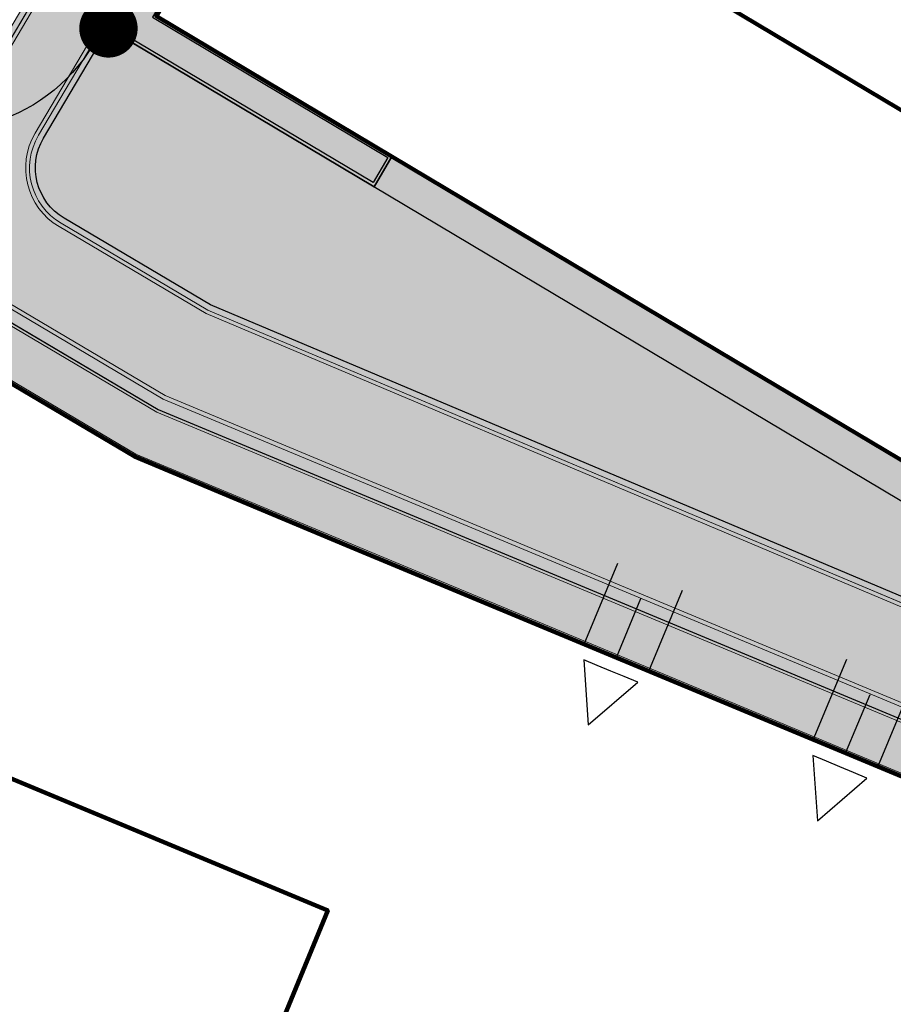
# Model space of a CAD drawing. Header units: metres. Extents: x 154038 to 155227, y 461678 to 462519.
# Tile 52 of 656: x 154320 to 154335, y 462034 to 462051. Entities that reach past the tile are written whole.
import ezdxf
from ezdxf import colors
from ezdxf.entities.mleader import LeaderData, LeaderLine
from ezdxf.math import Vec2, Vec3

# ---------------------------------------------------------------- set-up
doc = ezdxf.new("R2010")
doc.units = ezdxf.units.M
doc.linetypes.add('VH-OPSLUITBAND_100X200', pattern=[16, 8, -2, 4, -2])
for name, color, linetype, lineweight in [('B-GV-GR-BOOM-G', 82, 'Continuous', 25), ('B-GV-GR-BOOM-G2', 92, 'Continuous', 25), ('B-GV-GR-BOOM-S', 3, 'Continuous', 25), ('B-WE-OG-BEBOUWING-GV', 2, 'Continuous', 100), ('N-WE-VH-KANTOPSLUITING_OPSLUITBAND_100X200-G', 150, 'VH-OPSLUITBAND_100X200', 0), ('N-WE-VH-KANTVERHARDING_STOEP-STREKLAAG-G', 230, 'Continuous', 18), ('N-WE-VH-KANTVERHARDING_TROTTOIR-ROLLAAG-G', 62, 'Continuous', 18), ('N-WE-VH-KANTVERHARDING_TROTTOIR-STREKLAAG-G', 220, 'Continuous', 18), ('N-WE-VH-VERHARDING_STRAATBAKSTEEN-STOEP-HV_WF-G', 6, 'Continuous', 25), ('N-WE-VH-VERHARDING_STRAATBAKSTEEN-TROTTOIR-HV_DF-G', 2, 'Continuous', 18)]:
    doc.layers.add(name, color=color, linetype=linetype, lineweight=lineweight)
for name, color, linetype in [('B-WE-OG-TOPOGRAFIE_KAVEL_ENTREE-G', 3, 'Continuous'), ('B-WE-OG-TOPOGRAFIE_KAVEL_ENTREE-S', 252, 'Continuous'), ('N-GV-GR-GROENVOORZIENING_plantvakStraat_HOOG-G', 2, 'Continuous'), ('X-XX-AL-HULP-T', 7, 'Continuous')]:
    doc.layers.add(name, color=color, linetype=linetype)
doc.layers.add('B-WE-OG-TOPOGRAFIE_KAVEL_ENTREE-H', color=31, linetype='Continuous', plot=False)
doc.layers.add('N-GV-GR-GROENVOORZIENING_plantvakStraaT_HOOG-V', color=7, linetype='Continuous', true_color=0x949300)
for name, color, linetype, lineweight, true_color in [('N-WE-VH-KANTOPSLUITING_OPSLUITBAND_100X200-V', 7, 'Continuous', 5, 0xbbbcbc), ('N-WE-VH-VERHARDING_STRAATBAKSTEEN-STOEP-HV_WF-V', 7, 'Continuous', 25, 0xb33d26), ('N-WE-VH-VERHARDING_STRAATBAKSTEEN-TROTTOIR-HV_DF-V', 7, 'Continuous', 18, 0xd14124), ('N-WE-VH-VERHARDING_STRAATBAKSTEEN_Rijbaan-KV_DF-V', 7, 'Continuous', 18, 0xb33d26)]:
    doc.layers.add(name, color=color, linetype=linetype, lineweight=lineweight, true_color=true_color)
doc.styles.add('maatvoering', font='arial.ttf')

# ---------------------------------------------------------------- blocks, each defined once
blk = doc.blocks.new('*U94')
at = {"layer": 'B-WE-OG-TOPOGRAFIE_KAVEL_ENTREE-G', "ltscale": 0.0001}
blk.add_lwpolyline([(-0.2500000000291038, 0.5), (-1.250000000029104, 0), (-0.2500000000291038, -0.5), (-0.2500000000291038, -0.25), (-0.2500000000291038, 0), (-0.2500000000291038, 0.25)], close=True, dxfattribs=at)
at = {"layer": 'B-WE-OG-TOPOGRAFIE_KAVEL_ENTREE-H'}
for points in [[(-2.91038304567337e-11, 0.5999999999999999), (1.499364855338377, 0.5999999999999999)], [(-2.91038304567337e-11, 0), (1.093126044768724, 0)], [(-2.91038304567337e-11, -0.5999999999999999), (1.499364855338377, -0.5999999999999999)]]:
    blk.add_lwpolyline(points, dxfattribs=at)
blk = doc.blocks.new('_Dot')
at = {"color": 0, "linetype": 'ByBlock', "lineweight": -2}
blk.add_line((-0.5, 0), (-1, 0), dxfattribs=at)
at = {"color": 0, "linetype": 'ByBlock', "const_width": 0.5}
blk.add_lwpolyline([(-0.25, 0, 1), (0.25, 0, 1)], format="xyb", close=True, dxfattribs=at)
blk = doc.blocks.new('*U346')
at = {"layer": 'B-GV-GR-BOOM-G', "color": 0}
blk.add_circle((-2.455635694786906e-11, 1.70530256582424e-11), 3, dxfattribs=at)
at = {"layer": 'B-GV-GR-BOOM-G2', "color": 0}
blk.add_circle((0, 0), 0.25, dxfattribs=at)

msp = doc.modelspace()

# ---------------------------------------------------------------- hatches: boundary and pattern name
at = {"layer": 'N-GV-GR-GROENVOORZIENING_plantvakStraaT_HOOG-V'}
h = msp.add_hatch(color=256, dxfattribs=at)
h.dxf.hatch_style = 1
edge = h.paths.add_edge_path()
edge.add_line((154342.4079865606, 462038.763218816), (154342.2263200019, 462038.4575009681))
edge.add_line((154342.2263200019, 462038.4575009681), (154323.3870613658, 462046.406604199))
edge.add_line((154323.3870613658, 462046.406604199), (154320.8785550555, 462047.8908037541))
edge.add_arc((154321.3877675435, 462048.7514445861), 0.9999999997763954, 149.3970510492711, 239.3886118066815, ccw=False)
edge.add_line((154320.5270517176, 462049.2605303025), (154321.6390859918, 462051.140748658))
edge.add_line((154321.6390859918, 462051.140748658), (154326.1868161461, 462048.4305991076))
edge.add_line((154326.1868161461, 462048.4305991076), (154326.494, 462048.946))
edge.add_line((154326.494, 462048.946), (154332.358, 462045.451))
edge.add_line((154332.358, 462045.451), (154338.238, 462041.947))
edge.add_line((154338.238, 462041.947), (154337.9414373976, 462041.4252688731))
edge.add_line((154337.9414373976, 462041.4252688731), (154342.4079865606, 462038.763218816))
at = {"layer": 'N-WE-VH-KANTOPSLUITING_OPSLUITBAND_100X200-V'}
h = msp.add_hatch(color=256, dxfattribs=at)
h.dxf.hatch_style = 1
edge = h.paths.add_edge_path()
edge.add_line((154313.0204988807, 462061.7472703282), (154308.942220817, 462054.8443571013))
edge.add_line((154308.942220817, 462054.8443571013), (154317.9326672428, 462049.4953150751))
edge.add_arc((154318.4439806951, 462050.3547093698), 1.000000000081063, 239.248642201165, 329.3977792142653)
edge.add_line((154319.304702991, 462049.845634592), (154323.4208111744, 462056.8049777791))
edge.add_line((154323.4208111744, 462056.8049777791), (154323.3347389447, 462056.8558852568))
edge.add_line((154323.3347389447, 462056.8558852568), (154319.2186307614, 462049.8965420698))
edge.add_arc((154318.4439806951, 462050.3547093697), 0.8999999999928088, 239.2486422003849, 329.3977792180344, ccw=False)
edge.add_line((154317.9837985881, 462049.5812545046), (154309.0790272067, 462054.8793224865))
edge.add_line((154309.0790272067, 462054.8793224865), (154313.1455794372, 462061.7623885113))
edge.add_arc((154313.6649622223, 462056.9402786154), 4.850000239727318, 96.14754936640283, 97.63599246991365)
h = msp.add_hatch(color=256, dxfattribs=at)
h.dxf.hatch_style = 1
edge = h.paths.add_edge_path()
edge.add_line((154320.5270408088, 462049.2605118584), (154321.6390859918, 462051.140748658))
edge.add_line((154321.6390859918, 462051.140748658), (154321.5528969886, 462051.1921116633))
edge.add_line((154321.5528969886, 462051.1921116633), (154320.440882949, 462049.3112745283))
edge.add_arc((154321.3877675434, 462048.7514445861), 1.099999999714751, 149.4069960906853, 239.3886117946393)
edge.add_line((154320.8276338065, 462047.804739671), (154323.341957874, 462046.3170979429))
edge.add_line((154323.341957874, 462046.3170979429), (154342.2677574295, 462038.3314793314))
edge.add_line((154342.2677574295, 462038.3314793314), (154342.4938872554, 462038.7120222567))
edge.add_line((154342.4938872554, 462038.7120222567), (154342.4079865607, 462038.763218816))
edge.add_line((154342.4079865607, 462038.763218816), (154342.2263200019, 462038.4575009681))
edge.add_line((154342.2263200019, 462038.4575009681), (154323.3870613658, 462046.406604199))
edge.add_line((154323.3870613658, 462046.406604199), (154320.8785550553, 462047.8908037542))
edge.add_arc((154321.3877675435, 462048.751444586), 0.999999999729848, 149.3982788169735, 239.3886117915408, ccw=False)
at = {"layer": 'N-WE-VH-VERHARDING_STRAATBAKSTEEN-STOEP-HV_WF-V'}
h = msp.add_hatch(color=256, dxfattribs=at)
h.dxf.hatch_style = 1
h.paths.add_polyline_path([(154337.4339966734, 462080.7287901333), (154345.7671206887, 462100.9178970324), (154352.6123631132, 462121.6352631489), (154355.468781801, 462133.0325203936), (154360.512251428, 462131.7716529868), (154360.367599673, 462131.1892911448), (154355.905, 462132.305), (154353.1889114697, 462121.4680292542), (154353.1892343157, 462121.4679225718), (154346.3296998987, 462100.7093767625), (154338.0091106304, 462080.548656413), (154328.1188617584, 462060.9180752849), (154322.4603522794, 462051.3497916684), (154326.494, 462048.946), (154326.1868161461, 462048.4305991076), (154321.6390859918, 462051.1407486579), (154327.5932653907, 462061.2080259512)])
h = msp.add_hatch(color=256, dxfattribs=at)
h.dxf.hatch_style = 1
h.paths.add_polyline_path([(154351.1624988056, 462020.8502055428), (154348.2616945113, 462009.1648493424), (154334.8849845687, 462012.4826779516), (154323.0381231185, 462017.3926998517), (154311.4048188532, 462022.2183007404), (154299.7439738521, 462029.1428688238), (154302.6059881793, 462033.9539421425), (154303.1222679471, 462033.647462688), (154300.7199997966, 462029.6100001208), (154311.7967731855, 462023.0300719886), (154323.3830014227, 462018.2239994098), (154335.167, 462013.34), (154347.6050011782, 462010.2550007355), (154350.288, 462021.067), (154353.170018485, 462032.6749954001), (154342.3, 462035.381), (154332.0460469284, 462039.6559804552), (154322.084, 462043.808), (154312.53, 462049.4600000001), (154310.1270108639, 462045.421505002), (154309.6106247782, 462045.7270334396), (154312.4738081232, 462050.5389368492), (154322.4883983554, 462044.6144633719), (154332.3918098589, 462040.4863106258), (154342.5837272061, 462036.2378333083), (154354.2601254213, 462033.3310295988)])
at = {"layer": 'N-WE-VH-VERHARDING_STRAATBAKSTEEN-TROTTOIR-HV_DF-V'}
h = msp.add_hatch(color=256, dxfattribs=at)
h.dxf.hatch_style = 1
edge = h.paths.add_edge_path()
edge.add_line((154345.7671206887, 462100.9178970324), (154346.9703094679, 462104.5582888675))
edge.add_line((154346.9703094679, 462104.5582888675), (154349.1802811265, 462111.2482030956))
edge.add_line((154349.1802811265, 462111.2482030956), (154351.391298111, 462117.9392545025))
edge.add_line((154351.391298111, 462117.9392545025), (154352.6123631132, 462121.6352631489))
edge.add_line((154352.6123631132, 462121.6352631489), (154355.3229712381, 462132.4507481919))
edge.add_line((154355.3229712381, 462132.4507481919), (154354.0132993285, 462132.7782538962))
edge.add_line((154354.0132993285, 462132.7782538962), (154351.3149553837, 462122.0117025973))
edge.add_line((154351.3149553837, 462122.0117025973), (154344.5005862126, 462101.3877661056))
edge.add_line((154344.5005862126, 462101.3877661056), (154337.9711998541, 462085.824201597))
edge.add_line((154337.9711998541, 462085.824201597), (154336.2055979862, 462081.2910461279))
edge.add_line((154336.2055979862, 462081.2910461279), (154333.8673067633, 462076.6526408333))
edge.add_line((154333.8673067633, 462076.6526408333), (154329.8612639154, 462068.7059615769))
edge.add_line((154329.8612639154, 462068.7059615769), (154326.4072367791, 462061.8543010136))
edge.add_line((154326.4072367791, 462061.8543010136), (154323.497172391, 462056.9340861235))
edge.add_line((154323.497172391, 462056.9340861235), (154319.3556106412, 462049.9317071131))
edge.add_line((154319.3556106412, 462049.9317071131), (154317.8378996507, 462047.3656249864))
edge.add_line((154317.8378996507, 462047.3656249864), (154322.4883983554, 462044.6144633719))
edge.add_line((154322.4883983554, 462044.6144633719), (154341.3334041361, 462036.7591014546))
edge.add_line((154341.3334041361, 462036.7591014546), (154342.2677574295, 462038.3314793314))
edge.add_line((154342.2677574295, 462038.3314793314), (154323.341957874, 462046.3170979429))
edge.add_line((154323.341957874, 462046.3170979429), (154320.8276338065, 462047.804739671))
edge.add_arc((154321.3877675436, 462048.7514445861), 1.099999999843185, 149.4069960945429, 239.388611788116, ccw=False)
edge.add_line((154320.440882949, 462049.3112745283), (154321.5528969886, 462051.1921116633))
edge.add_line((154321.5528969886, 462051.1921116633), (154321.6390859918, 462051.1407486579))
edge.add_line((154321.6390859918, 462051.1407486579), (154327.5932653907, 462061.2080259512))
edge.add_line((154327.5932653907, 462061.2080259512), (154337.4339966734, 462080.7287901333))
edge.add_line((154337.4339966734, 462080.7287901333), (154338.8993443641, 462084.2808167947))
edge.add_line((154338.8993443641, 462084.2808167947), (154341.5694082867, 462090.7479716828))
edge.add_line((154341.5694082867, 462090.7479716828), (154345.7671206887, 462100.9178970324))
at = {"layer": 'N-WE-VH-VERHARDING_STRAATBAKSTEEN_Rijbaan-KV_DF-V'}
h = msp.add_hatch(color=256, dxfattribs=at)
h.dxf.hatch_style = 1
edge = h.paths.add_edge_path()
edge.add_line((154346.3655189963, 462123.4474894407), (154339.6690574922, 462103.1804047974))
edge.add_line((154339.6690574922, 462103.1804047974), (154331.5193567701, 462083.4356807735))
edge.add_line((154331.5193567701, 462083.4356807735), (154321.8864262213, 462064.3270959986))
edge.add_line((154321.8864262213, 462064.3270959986), (154319.064452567, 462059.5558212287))
edge.add_line((154319.064452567, 462059.5558212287), (154316.2103360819, 462061.243890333))
edge.add_arc((154313.6649621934, 462056.9402788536), 4.999999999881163, 59.39777921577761, 149.4251789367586)
edge.add_line((154309.3601339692, 462059.4835943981), (154295.4018813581, 462035.8577883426))
edge.add_arc((154299.7067095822, 462033.3144727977), 4.999999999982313, 149.425178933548, 239.2784399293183)
edge.add_line((154297.1523773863, 462029.0161723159), (154310.3450331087, 462021.1762305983))
edge.add_arc((154317.2452423, 462033.549449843), 14.16719595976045, 240.8527758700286, 248.9522969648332)
edge.add_line((154312.1571632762, 462020.327464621), (154334.4042784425, 462011.1510402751))
edge.add_arc((154336.3108423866, 462015.7732706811), 4.999999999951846, 247.5849764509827, 256.0899883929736)
edge.add_line((154335.1088540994, 462010.9198982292), (154350.5998025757, 462007.0834033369))
edge.add_arc((154349.3978142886, 462002.2300308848), 5.000000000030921, 59.37977109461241, 76.0899883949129, ccw=False)
edge.add_line((154351.944540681, 462006.5328421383), (154352.6260687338, 462006.1294627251))
edge.add_arc((154355.1727951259, 462010.4322739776), 4.999999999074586, 239.3797710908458, 256.0899883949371)
edge.add_line((154353.9708068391, 462005.5789015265), (154356.9781779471, 462004.8340984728))
edge.add_line((154356.9781779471, 462004.8340984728), (154367.5271780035, 462002.1693614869))
edge.add_line((154367.5271780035, 462002.1693614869), (154370.594703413, 462001.3944872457))
edge.add_arc((154371.8192663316, 462006.2422130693), 5.000000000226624, 255.8233322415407, 334.7988763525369)
edge.add_line((154376.3433598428, 462004.1132278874), (154378.3551998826, 462008.3883879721))
edge.add_arc((154373.8311063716, 462010.5173731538), 5.000000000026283, 334.7988763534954, 345.8749618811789)
edge.add_line((154378.6799336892, 462009.2971790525), (154401.6515090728, 462100.5820018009))
edge.add_line((154401.6515090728, 462100.5820018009), (154406.9852191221, 462099.2397882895))
edge.add_line((154406.9852191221, 462099.2397882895), (154397.3315953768, 462060.8780600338))
edge.add_line((154397.3315953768, 462060.8780600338), (154396.6527595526, 462061.0488872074))
edge.add_line((154396.6527595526, 462061.0488872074), (154394.6715745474, 462053.1760217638))
edge.add_line((154394.6715745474, 462053.1760217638), (154395.3511736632, 462053.0050023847))
edge.add_line((154395.3511736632, 462053.0050023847), (154390.2256132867, 462032.6401919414))
edge.add_line((154390.2256132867, 462032.6401919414), (154389.5467596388, 462032.8109482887))
edge.add_line((154389.5467596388, 462032.8109482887), (154388.7372010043, 462029.5939109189))
edge.add_line((154388.7372010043, 462029.5939109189), (154389.4156288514, 462029.4214625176))
edge.add_line((154389.4156288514, 462029.4214625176), (154383.7651946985, 462006.9676746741))
edge.add_line((154383.7651946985, 462006.9676746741), (154376.807218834, 461992.1819759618))
edge.add_arc((154381.331312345, 461990.0529907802), 4.999999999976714, 154.7988763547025, 166.0156035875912)
edge.add_line((154376.4795044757, 461991.2612789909), (154371.1051861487, 461969.68365288))
edge.add_line((154371.1051861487, 461969.68365288), (154363.8723419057, 461953.1420104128))
edge.add_arc((154368.4536651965, 461951.1389210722), 5.000088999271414, 156.3836358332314, 248.3411709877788)
edge.add_line((154366.60823727, 461946.491848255), (154366.6592998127, 461946.4715747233))
edge.add_line((154366.6592998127, 461946.4715747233), (154352.2416857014, 461952.1958481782))
edge.add_arc((154354.0386536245, 461956.8622859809), 5.000473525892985, 248.939130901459, 336.380420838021)
edge.add_line((154358.6202168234, 461954.8587855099), (154365.8806715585, 461971.4635736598))
edge.add_line((154365.8806715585, 461971.4635736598), (154371.1315098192, 461992.5091953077))
edge.add_arc((154366.27970195, 461993.7174835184), 4.999999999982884, 346.0156035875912, 435.8233322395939)
edge.add_line((154367.5042648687, 461998.5652093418), (154356.1296396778, 462001.438503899))
edge.add_line((154356.1296396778, 462001.438503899), (154353.1565705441, 462002.1748154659))
edge.add_arc((154351.9545822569, 461997.321443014), 4.99999999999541, 76.08998839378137, 92.77818827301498)
edge.add_line((154351.7122345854, 462002.315566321), (154350.8803402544, 462002.2858641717))
edge.add_arc((154350.6379925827, 462007.2799874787), 4.999999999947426, 256.0899883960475, 272.778188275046, ccw=False)
edge.add_line((154349.4360042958, 462002.4266150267), (154337.7325265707, 462005.3251033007))
edge.add_arc((154337.2517312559, 462003.38375432), 1.999999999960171, 76.08998839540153, 165.7499673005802)
edge.add_line((154335.3132697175, 462003.8760620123), (154335.1888994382, 462003.3863540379))
edge.add_line((154335.1888994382, 462003.3863540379), (154331.809089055, 462004.2350527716))
edge.add_line((154331.809089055, 462004.2350527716), (154332.0188515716, 462005.1214022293))
edge.add_arc((154330.0726110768, 462005.5819974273), 1.999999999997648, 346.6854067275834, 427.584976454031)
edge.add_line((154330.8352366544, 462007.4308895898), (154310.3759552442, 462015.8698735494))
edge.add_arc((154317.2452423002, 462033.5494498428), 18.96719595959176, 240.6390520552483, 248.76667882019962, ccw=False)
edge.add_line((154307.9454396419, 462017.0186243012), (154294.2962136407, 462025.129890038))
edge.add_arc((154292.7636143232, 462022.5509097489), 2.999999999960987, 59.27843992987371, 165.8531268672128)
edge.add_line((154289.8545971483, 462023.2841348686), (154287.8359008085, 462015.2751044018))
edge.add_line((154287.8359008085, 462015.2751044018), (154283.8632318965, 462016.2799413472))
edge.add_line((154283.8632318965, 462016.2799413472), (154284.9895646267, 462020.85211158))
edge.add_line((154284.9895646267, 462020.85211158), (154281.4008986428, 462022.9723146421))
edge.add_line((154281.4008986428, 462022.9723146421), (154304.5232118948, 462062.1092541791))
edge.add_arc((154313.1334630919, 462057.0210789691), 10.00129754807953, 72.70910643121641, 149.419295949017, ccw=False)
edge.add_arc((154316.7007223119, 462068.4799534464), 2.000000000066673, 252.7032232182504, 333.2466271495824)
edge.add_line((154318.4866272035, 462067.5796514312), (154327.4245828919, 462085.3096333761))
edge.add_line((154327.4245828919, 462085.3096333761), (154335.4473333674, 462104.7467881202))
edge.add_line((154335.4473333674, 462104.7467881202), (154342.0407687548, 462124.7020604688))
edge.add_line((154342.0407687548, 462124.7020604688), (154352.1387758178, 462165.04183881))
edge.add_line((154352.1387758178, 462165.04183881), (154355.7628846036, 462164.1322223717))
edge.add_line((154355.7628846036, 462164.1322223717), (154353.9603339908, 462153.7867322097))
edge.add_line((154353.9603339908, 462153.7867322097), (154346.3655189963, 462123.4474894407))
edge = h.paths.add_edge_path(flags=17)
edge.add_arc((154735.5031688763, 462271.5015979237), 4.999999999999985, 125.9385176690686, 138.150287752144, ccw=False)
edge.add_line((154732.5685849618, 462275.549834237), (154735.8470371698, 462277.9263983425))
edge.add_arc((154736.4339539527, 462277.1167510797), 1.000000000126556, 44.27258667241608, 125.93851766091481, ccw=False)
edge.add_line((154737.1499807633, 462277.8148238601), (154732.334294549, 462282.9696525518))
edge.add_arc((154731.6182677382, 462282.2715797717), 1.000000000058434, -54.06148233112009, 44.272586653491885, ccw=False)
edge.add_line((154732.2051845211, 462281.4619325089), (154729.9240080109, 462279.8082978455))
edge.add_arc((154735.7931758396, 462271.7118252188), 9.999999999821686, 125.9385176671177, 159.8812514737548)
edge.add_line((154726.4033583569, 462275.1514949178), (154712.1371545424, 462236.2067526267))
edge.add_arc((154709.3202092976, 462237.2386535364), 3.000000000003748, 249.8812514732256, 339.8812514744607, ccw=False)
edge.add_line((154708.2883083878, 462234.4217082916), (154663.7725424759, 462250.7286845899))
edge.add_line((154663.7725424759, 462250.7286845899), (154656.1079703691, 462250.0630933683))
edge.add_line((154656.1079703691, 462250.0630933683), (154584.3613417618, 462276.2290524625))
edge.add_arc((154586.0632988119, 462280.9304984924), 5.000025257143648, 159.6304989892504, 250.09938210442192, ccw=False)
edge.add_line((154581.3759381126, 462282.6708726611), (154586.6440892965, 462297.0625800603))
edge.add_line((154586.6440892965, 462297.0625800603), (154545.8382322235, 462312.2135262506))
edge.add_line((154545.8382322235, 462312.2135262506), (154543.9238186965, 462307.0574598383))
edge.add_line((154543.9238186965, 462307.0574598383), (154578.6714521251, 462294.1558922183))
edge.add_arc((154577.6272265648, 462291.3434923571), 3.000000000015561, -20.21334639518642, 69.63036995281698, ccw=False)
edge.add_line((154580.442464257, 462290.3069419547), (154576.1003610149, 462278.5139286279))
edge.add_arc((154571.4082981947, 462280.2415126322), 5.000000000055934, 301.49318088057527, 339.7866536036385, ccw=False)
edge.add_arc((154579.2442544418, 462267.4509774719), 9.999999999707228, 121.4931808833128, 159.6303699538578)
edge.add_line((154569.869588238, 462270.9317293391), (154560.0751634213, 462244.5540653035))
edge.add_arc((154557.2717091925, 462245.6220748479), 2.999999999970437, 249.9106884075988, 339.14506041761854, ccw=False)
edge.add_line((154556.2412556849, 462242.8045998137), (154537.0470548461, 462249.8246199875))
edge.add_arc((154536.360085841, 462247.9463032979), 2.000000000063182, 69.9106884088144, 159.7067651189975)
edge.add_line((154534.484226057, 462248.6399531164), (154518.7866293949, 462206.1884314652))
edge.add_line((154518.7866293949, 462206.1884314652), (154517.1266457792, 462201.6684760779))
edge.add_line((154517.1266457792, 462201.6684760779), (154504.0308506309, 462166.2479160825))
edge.add_line((154504.0308506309, 462166.2479160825), (154508.5329932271, 462164.5833704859))
edge.add_line((154508.5329932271, 462164.5833704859), (154521.6305956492, 462200.0088186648))
edge.add_line((154521.6305956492, 462200.0088186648), (154523.2905399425, 462204.5286669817))
edge.add_line((154523.2905399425, 462204.5286669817), (154536.2906664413, 462239.6853322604))
edge.add_arc((154540.9803159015, 462237.9512077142), 5.000000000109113, 69.91068840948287, 159.706765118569, ccw=False)
edge.add_line((154542.6977384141, 462242.6469994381), (154554.4056087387, 462238.3650037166))
edge.add_arc((154557.1538001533, 462245.8775869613), 7.999466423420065, 249.90688527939, 339.6332798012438)
edge.add_line((154564.6531743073, 462243.093552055), (154574.4386699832, 462269.447448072))
edge.add_arc((154579.1259759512, 462267.7069990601), 5.000000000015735, 69.96311292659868, 159.6294766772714, ccw=False)
edge.add_line((154580.8391011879, 462272.4043602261), (154655.4630948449, 462245.1890275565))
edge.add_line((154655.4630948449, 462245.1890275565), (154663.1240823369, 462245.8543074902))
edge.add_line((154663.1240823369, 462245.8543074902), (154713.9613245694, 462227.2316535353))
edge.add_line((154713.9613245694, 462227.2316535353), (154727.5885351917, 462264.4320337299))
edge.add_arc((154730.4054804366, 462263.4001328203), 2.999999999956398, 69.882642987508, 159.8812514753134, ccw=False)
edge.add_line((154731.4373129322, 462266.2171031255), (154749.540967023, 462259.5858871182))
edge.add_line((154749.540967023, 462259.5858871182), (154751.0397480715, 462263.6249638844))
edge.add_line((154751.0397480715, 462263.6249638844), (154734.4045412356, 462269.7183000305))
edge.add_arc((154736.1283149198, 462274.4117704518), 5.000006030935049, 197.6182283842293, 249.83320066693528, ccw=False)
edge.add_arc((154733.2690260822, 462273.5037486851), 2.000000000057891, 138.1345799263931, 197.6182116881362, ccw=False)
edge.add_line((154731.7795971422, 462274.8385151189), (154731.7786818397, 462274.8374930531))
edge = h.paths.add_edge_path(flags=0)
edge.add_arc((154536.360085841, 462247.9463032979), 2.000000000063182, 69.9106884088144, 159.7067651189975, ccw=False)
edge.add_arc((154536.360085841, 462247.9463032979), 2.000000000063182, 69.9106884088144, 159.7067651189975)
edge = h.paths.add_edge_path(flags=0)
edge.add_arc((154735.7931758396, 462271.7118252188), 9.999999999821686, 125.93851766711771, 159.8812514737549, ccw=False)
edge.add_arc((154735.7931758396, 462271.7118252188), 9.999999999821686, 125.9385176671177, 159.8812514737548)
edge = h.paths.add_edge_path(flags=17)
edge.add_arc((154735.5031688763, 462271.5015979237), 4.999999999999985, 125.9385176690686, 138.150287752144)
edge.add_line((154731.7795971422, 462274.8385151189), (154731.7786818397, 462274.8374930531))
edge.add_arc((154733.2690260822, 462273.5037486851), 2.000000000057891, 138.134579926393, 197.6182116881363)
edge.add_arc((154736.1283149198, 462274.4117704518), 5.000006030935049, 197.6182283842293, 249.8332006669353)
edge.add_line((154751.0397480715, 462263.6249638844), (154734.4045412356, 462269.7183000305))
edge.add_line((154749.540967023, 462259.5858871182), (154751.0397480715, 462263.6249638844))
edge.add_line((154731.4373129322, 462266.2171031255), (154749.540967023, 462259.5858871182))
edge.add_arc((154730.4054804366, 462263.4001328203), 2.999999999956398, 69.88264298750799, 159.8812514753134)
edge.add_line((154713.9613245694, 462227.2316535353), (154727.5885351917, 462264.4320337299))
edge.add_line((154663.1240823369, 462245.8543074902), (154713.9613245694, 462227.2316535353))
edge.add_line((154655.4630948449, 462245.1890275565), (154663.1240823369, 462245.8543074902))
edge.add_line((154580.8391011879, 462272.4043602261), (154655.4630948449, 462245.1890275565))
edge.add_arc((154579.1259759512, 462267.7069990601), 5.000000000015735, 69.96311292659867, 159.6294766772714)
edge.add_line((154564.6531743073, 462243.093552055), (154574.4386699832, 462269.447448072))
edge.add_arc((154557.1538001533, 462245.8775869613), 7.999466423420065, 249.90688527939, 339.6332798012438)
edge.add_line((154542.6977384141, 462242.6469994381), (154554.4056087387, 462238.3650037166))
edge.add_arc((154540.9803159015, 462237.9512077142), 5.000000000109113, 69.9106884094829, 159.706765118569)
edge.add_line((154523.2905399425, 462204.5286669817), (154536.2906664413, 462239.6853322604))
edge.add_line((154521.6305956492, 462200.0088186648), (154523.2905399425, 462204.5286669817))
edge.add_line((154508.5329932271, 462164.5833704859), (154521.6305956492, 462200.0088186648))
edge.add_line((154504.0308506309, 462166.2479160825), (154508.5329932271, 462164.5833704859))
edge.add_line((154517.1266457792, 462201.6684760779), (154504.0308506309, 462166.2479160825))
edge.add_line((154518.7866293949, 462206.1884314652), (154517.1266457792, 462201.6684760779))
edge.add_line((154534.484226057, 462248.6399531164), (154518.7866293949, 462206.1884314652))
edge.add_arc((154536.360085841, 462247.9463032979), 2.000000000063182, 69.9106884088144, 159.7067651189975)
edge.add_line((154556.2412556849, 462242.8045998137), (154537.0470548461, 462249.8246199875))
edge.add_arc((154557.2717091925, 462245.6220748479), 2.999999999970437, 249.9106884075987, 339.1450604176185)
edge.add_line((154569.869588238, 462270.9317293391), (154560.0751634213, 462244.5540653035))
edge.add_arc((154579.2442544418, 462267.4509774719), 9.999999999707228, 121.4931808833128, 159.6303699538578)
edge.add_arc((154571.4082981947, 462280.2415126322), 5.000000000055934, 301.4931808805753, 339.7866536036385)
edge.add_line((154580.442464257, 462290.3069419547), (154576.1003610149, 462278.5139286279))
edge.add_arc((154577.6272265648, 462291.3434923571), 3.000000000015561, 339.7866536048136, 429.6303699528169)
edge.add_line((154543.9238186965, 462307.0574598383), (154578.6714521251, 462294.1558922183))
edge.add_line((154545.8382322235, 462312.2135262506), (154543.9238186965, 462307.0574598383))
edge.add_line((154586.6440892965, 462297.0625800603), (154545.8382322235, 462312.2135262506))
edge.add_line((154581.3759381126, 462282.6708726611), (154586.6440892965, 462297.0625800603))
edge.add_arc((154586.0632988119, 462280.9304984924), 5.000025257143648, 159.6304989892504, 250.0993821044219)
edge.add_line((154656.1079703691, 462250.0630933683), (154584.3613417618, 462276.2290524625))
edge.add_line((154663.7725424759, 462250.7286845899), (154656.1079703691, 462250.0630933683))
edge.add_line((154708.2883083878, 462234.4217082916), (154663.7725424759, 462250.7286845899))
edge.add_arc((154709.3202092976, 462237.2386535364), 3.000000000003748, 249.8812514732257, 339.8812514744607)
edge.add_line((154726.4033583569, 462275.1514949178), (154712.1371545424, 462236.2067526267))
edge.add_arc((154735.7931758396, 462271.7118252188), 9.999999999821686, 125.9385176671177, 159.8812514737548)
edge.add_line((154732.2051845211, 462281.4619325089), (154729.9240080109, 462279.8082978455))
edge.add_arc((154731.6182677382, 462282.2715797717), 1.000000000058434, 305.9385176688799, 404.2725866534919)
edge.add_line((154732.334294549, 462282.9696525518), (154737.1499807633, 462277.8148238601))
edge.add_arc((154736.4339539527, 462277.1167510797), 1.000000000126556, 44.27258667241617, 125.9385176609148)
edge.add_line((154735.8470371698, 462277.9263983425), (154732.5685849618, 462275.549834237))
edge = h.paths.add_edge_path(flags=0)
edge.add_arc((154736.1283149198, 462274.4117704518), 5.000006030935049, 197.6182283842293, 249.8332006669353)
edge.add_arc((154736.1283149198, 462274.4117704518), 5.000006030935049, 197.6182283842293, 249.8332006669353)
edge = h.paths.add_edge_path(flags=0)
edge.add_arc((154733.2690260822, 462273.5037486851), 2.000000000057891, 138.134579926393, 197.6182116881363)
edge.add_arc((154733.2690260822, 462273.5037486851), 2.000000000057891, 138.134579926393, 197.6182116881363)
edge = h.paths.add_edge_path(flags=0)
edge.add_line((154731.7795971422, 462274.8385151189), (154731.7786818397, 462274.8374930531))
edge.add_line((154731.7795971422, 462274.8385151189), (154731.7786818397, 462274.8374930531))
edge = h.paths.add_edge_path(flags=0)
edge.add_arc((154735.5031688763, 462271.5015979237), 4.999999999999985, 125.9385176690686, 138.150287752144)
edge.add_arc((154735.5031688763, 462271.5015979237), 4.999999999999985, 125.9385176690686, 138.150287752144)
edge = h.paths.add_edge_path(flags=0)
edge.add_line((154732.2051845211, 462281.4619325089), (154729.9240080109, 462279.8082978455))
edge.add_line((154732.2051845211, 462281.4619325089), (154729.9240080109, 462279.8082978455))
edge = h.paths.add_edge_path(flags=0)
edge.add_arc((154731.6182677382, 462282.2715797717), 1.000000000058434, 305.9385176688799, 404.2725866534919)
edge.add_arc((154731.6182677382, 462282.2715797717), 1.000000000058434, 305.9385176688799, 404.2725866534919)
edge = h.paths.add_edge_path(flags=0)
edge.add_line((154737.1499807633, 462277.8148238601), (154732.334294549, 462282.9696525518))
edge.add_line((154737.1499807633, 462277.8148238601), (154732.334294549, 462282.9696525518))
edge = h.paths.add_edge_path(flags=0)
edge.add_arc((154736.4339539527, 462277.1167510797), 1.000000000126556, 44.27258667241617, 125.9385176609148)
edge.add_arc((154736.4339539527, 462277.1167510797), 1.000000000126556, 44.27258667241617, 125.9385176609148)
edge = h.paths.add_edge_path(flags=0)
edge.add_line((154732.5685849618, 462275.549834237), (154735.8470371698, 462277.9263983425))
edge.add_line((154732.5685849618, 462275.549834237), (154735.8470371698, 462277.9263983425))
edge = h.paths.add_edge_path(flags=0)
edge.add_line((154556.2412556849, 462242.8045998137), (154537.0470548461, 462249.8246199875))
edge.add_line((154556.2412556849, 462242.8045998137), (154537.0470548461, 462249.8246199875))
edge = h.paths.add_edge_path(flags=0)
edge.add_arc((154557.2717091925, 462245.6220748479), 2.999999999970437, 249.9106884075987, 339.1450604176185)
edge.add_arc((154557.2717091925, 462245.6220748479), 2.999999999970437, 249.9106884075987, 339.1450604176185)
edge = h.paths.add_edge_path(flags=0)
edge.add_line((154569.869588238, 462270.9317293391), (154560.0751634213, 462244.5540653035))
edge.add_line((154569.869588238, 462270.9317293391), (154560.0751634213, 462244.5540653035))
edge = h.paths.add_edge_path(flags=0)
edge.add_arc((154579.2442544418, 462267.4509774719), 9.999999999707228, 121.4931808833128, 159.6303699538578)
edge.add_arc((154579.2442544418, 462267.4509774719), 9.999999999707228, 121.4931808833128, 159.6303699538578)
edge = h.paths.add_edge_path(flags=0)
edge.add_arc((154571.4082981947, 462280.2415126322), 5.000000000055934, 301.4931808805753, 339.7866536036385)
edge.add_arc((154571.4082981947, 462280.2415126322), 5.000000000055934, 301.4931808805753, 339.7866536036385)
edge = h.paths.add_edge_path(flags=0)
edge.add_line((154580.442464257, 462290.3069419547), (154576.1003610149, 462278.5139286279))
edge.add_line((154580.442464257, 462290.3069419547), (154576.1003610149, 462278.5139286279))
edge = h.paths.add_edge_path(flags=0)
edge.add_arc((154577.6272265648, 462291.3434923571), 3.000000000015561, 339.7866536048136, 429.6303699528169)
edge.add_arc((154577.6272265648, 462291.3434923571), 3.000000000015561, 339.7866536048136, 429.6303699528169)
edge = h.paths.add_edge_path(flags=0)
edge.add_line((154543.9238186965, 462307.0574598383), (154578.6714521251, 462294.1558922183))
edge.add_line((154543.9238186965, 462307.0574598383), (154578.6714521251, 462294.1558922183))
edge = h.paths.add_edge_path(flags=0)
edge.add_line((154545.8382322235, 462312.2135262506), (154543.9238186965, 462307.0574598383))
edge.add_line((154545.8382322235, 462312.2135262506), (154543.9238186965, 462307.0574598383))
edge = h.paths.add_edge_path(flags=0)
edge.add_line((154586.6440892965, 462297.0625800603), (154545.8382322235, 462312.2135262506))
edge.add_line((154586.6440892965, 462297.0625800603), (154545.8382322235, 462312.2135262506))
edge = h.paths.add_edge_path(flags=0)
edge.add_line((154581.3759381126, 462282.6708726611), (154586.6440892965, 462297.0625800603))
edge.add_line((154581.3759381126, 462282.6708726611), (154586.6440892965, 462297.0625800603))
edge = h.paths.add_edge_path(flags=0)
edge.add_arc((154586.0632988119, 462280.9304984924), 5.000025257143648, 159.6304989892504, 250.0993821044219)
edge.add_arc((154586.0632988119, 462280.9304984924), 5.000025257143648, 159.6304989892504, 250.0993821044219)
edge = h.paths.add_edge_path(flags=0)
edge.add_line((154656.1079703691, 462250.0630933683), (154584.3613417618, 462276.2290524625))
edge.add_line((154656.1079703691, 462250.0630933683), (154584.3613417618, 462276.2290524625))
edge = h.paths.add_edge_path(flags=0)
edge.add_line((154663.7725424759, 462250.7286845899), (154656.1079703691, 462250.0630933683))
edge.add_line((154663.7725424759, 462250.7286845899), (154656.1079703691, 462250.0630933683))
edge = h.paths.add_edge_path(flags=0)
edge.add_line((154708.2883083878, 462234.4217082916), (154663.7725424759, 462250.7286845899))
edge.add_line((154708.2883083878, 462234.4217082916), (154663.7725424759, 462250.7286845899))
edge = h.paths.add_edge_path(flags=0)
edge.add_arc((154709.3202092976, 462237.2386535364), 3.000000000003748, 249.8812514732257, 339.8812514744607)
edge.add_arc((154709.3202092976, 462237.2386535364), 3.000000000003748, 249.8812514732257, 339.8812514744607)
edge = h.paths.add_edge_path(flags=0)
edge.add_line((154726.4033583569, 462275.1514949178), (154712.1371545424, 462236.2067526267))
edge.add_line((154726.4033583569, 462275.1514949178), (154712.1371545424, 462236.2067526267))
edge = h.paths.add_edge_path(flags=0)
edge.add_line((154751.0397480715, 462263.6249638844), (154734.4045412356, 462269.7183000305))
edge.add_line((154751.0397480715, 462263.6249638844), (154734.4045412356, 462269.7183000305))
edge = h.paths.add_edge_path(flags=0)
edge.add_line((154749.540967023, 462259.5858871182), (154751.0397480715, 462263.6249638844))
edge.add_line((154749.540967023, 462259.5858871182), (154751.0397480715, 462263.6249638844))
edge = h.paths.add_edge_path(flags=0)
edge.add_line((154731.4373129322, 462266.2171031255), (154749.540967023, 462259.5858871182))
edge.add_line((154731.4373129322, 462266.2171031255), (154749.540967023, 462259.5858871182))
edge = h.paths.add_edge_path(flags=0)
edge.add_arc((154730.4054804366, 462263.4001328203), 2.999999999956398, 69.88264298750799, 159.8812514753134)
edge.add_arc((154730.4054804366, 462263.4001328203), 2.999999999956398, 69.88264298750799, 159.8812514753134)
edge = h.paths.add_edge_path(flags=0)
edge.add_line((154713.9613245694, 462227.2316535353), (154727.5885351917, 462264.4320337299))
edge.add_line((154713.9613245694, 462227.2316535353), (154727.5885351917, 462264.4320337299))
edge = h.paths.add_edge_path(flags=0)
edge.add_line((154663.1240823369, 462245.8543074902), (154713.9613245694, 462227.2316535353))
edge.add_line((154663.1240823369, 462245.8543074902), (154713.9613245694, 462227.2316535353))
edge = h.paths.add_edge_path(flags=0)
edge.add_line((154655.4630948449, 462245.1890275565), (154663.1240823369, 462245.8543074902))
edge.add_line((154655.4630948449, 462245.1890275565), (154663.1240823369, 462245.8543074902))
edge = h.paths.add_edge_path(flags=0)
edge.add_line((154580.8391011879, 462272.4043602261), (154655.4630948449, 462245.1890275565))
edge.add_line((154580.8391011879, 462272.4043602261), (154655.4630948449, 462245.1890275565))
edge = h.paths.add_edge_path(flags=0)
edge.add_arc((154579.1259759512, 462267.7069990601), 5.000000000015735, 69.96311292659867, 159.6294766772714)
edge.add_arc((154579.1259759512, 462267.7069990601), 5.000000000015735, 69.96311292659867, 159.6294766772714)
edge = h.paths.add_edge_path(flags=0)
edge.add_line((154564.6531743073, 462243.093552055), (154574.4386699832, 462269.447448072))
edge.add_line((154564.6531743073, 462243.093552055), (154574.4386699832, 462269.447448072))
edge = h.paths.add_edge_path(flags=0)
edge.add_arc((154557.1538001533, 462245.8775869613), 7.999466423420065, 249.90688527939, 339.6332798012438)
edge.add_arc((154557.1538001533, 462245.8775869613), 7.999466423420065, 249.90688527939, 339.6332798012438)
edge = h.paths.add_edge_path(flags=0)
edge.add_line((154542.6977384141, 462242.6469994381), (154554.4056087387, 462238.3650037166))
edge.add_line((154542.6977384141, 462242.6469994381), (154554.4056087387, 462238.3650037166))
edge = h.paths.add_edge_path(flags=0)
edge.add_arc((154540.9803159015, 462237.9512077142), 5.000000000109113, 69.9106884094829, 159.706765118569)
edge.add_arc((154540.9803159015, 462237.9512077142), 5.000000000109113, 69.9106884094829, 159.706765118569)
edge = h.paths.add_edge_path(flags=0)
edge.add_line((154523.2905399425, 462204.5286669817), (154536.2906664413, 462239.6853322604))
edge.add_line((154523.2905399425, 462204.5286669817), (154536.2906664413, 462239.6853322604))
edge = h.paths.add_edge_path(flags=0)
edge.add_line((154521.6305956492, 462200.0088186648), (154523.2905399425, 462204.5286669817))
edge.add_line((154521.6305956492, 462200.0088186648), (154523.2905399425, 462204.5286669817))
edge = h.paths.add_edge_path(flags=0)
edge.add_line((154508.5329932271, 462164.5833704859), (154521.6305956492, 462200.0088186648))
edge.add_line((154508.5329932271, 462164.5833704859), (154521.6305956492, 462200.0088186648))
edge = h.paths.add_edge_path(flags=0)
edge.add_line((154504.0308506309, 462166.2479160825), (154508.5329932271, 462164.5833704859))
edge.add_line((154504.0308506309, 462166.2479160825), (154508.5329932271, 462164.5833704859))
edge = h.paths.add_edge_path(flags=0)
edge.add_line((154517.1266457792, 462201.6684760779), (154504.0308506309, 462166.2479160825))
edge.add_line((154517.1266457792, 462201.6684760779), (154504.0308506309, 462166.2479160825))
edge = h.paths.add_edge_path(flags=0)
edge.add_line((154518.7866293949, 462206.1884314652), (154517.1266457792, 462201.6684760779))
edge.add_line((154518.7866293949, 462206.1884314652), (154517.1266457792, 462201.6684760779))
edge = h.paths.add_edge_path(flags=0)
edge.add_line((154534.484226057, 462248.6399531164), (154518.7866293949, 462206.1884314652))
edge.add_line((154534.484226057, 462248.6399531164), (154518.7866293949, 462206.1884314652))
edge = h.paths.add_edge_path(flags=17)
edge.add_line((154302.5191957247, 462047.9045891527), (154309.3601339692, 462059.4835943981))
edge.add_arc((154313.6649621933, 462056.9402788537), 4.999999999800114, 59.39777921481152, 149.4251789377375, ccw=False)
edge.add_line((154316.2103360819, 462061.243890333), (154319.064452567, 462059.5558212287))

# ---------------------------------------------------------------- linework, layer by layer
at = {"layer": 'B-WE-OG-BEBOUWING-GV'}
msp.add_lwpolyline([(154363.399, 462081.538), (154360.796, 462075.276), (154359.021, 462070.983), (154356.874, 462066.719), (154353.725, 462060.439), (154350.547, 462054.101), (154348.421, 462049.861), (154345.617, 462045.142), (154342.285, 462039.535), (154338.238, 462041.947), (154332.358, 462045.451), (154326.494, 462048.946), (154322.46, 462051.35), (154325.732, 462056.882), (154328.12, 462060.92), (154329.883, 462064.419), (154333.035, 462070.671), (154336.225, 462076.997), (154337.98, 462080.479), (154339.454, 462084.052)], dxfattribs=at)
for points in [[(154340.941, 462061.24), (154346.249, 462058.608), (154343.28, 462052.661), (154339.888, 462046.958), (154334.89, 462049.937), (154330.088, 462052.799), (154333.245, 462058.128), (154336.037, 462063.672)], [(154353.17, 462032.675), (154350.289, 462021.067), (154347.605, 462010.255), (154343.924, 462011.168), (154335.167, 462013.34), (154329.949, 462015.5), (154323.383, 462018.224), (154316.922, 462020.904), (154311.809, 462023.025), (154306.314, 462026.287), (154300.72, 462029.61), (154303.137, 462033.673), (154306.556, 462039.42), (154310.116, 462045.403), (154312.53, 462049.46), (154318.124, 462046.151), (154322.084, 462043.808), (154325.712, 462042.294), (154332.046, 462039.656), (154338.748, 462036.864), (154342.3, 462035.381), (154349.497, 462033.589)], [(154323.19, 462030.691), (154321.07, 462025.551), (154314.42, 462028.309), (154308.112, 462032.059), (154310.948, 462036.828), (154313.906, 462041.8), (154319.46, 462038.507), (154325.395, 462036.036)]]:
    msp.add_lwpolyline(points, close=True, dxfattribs=at)
at = {"layer": 'N-GV-GR-GROENVOORZIENING_plantvakStraat_HOOG-G'}
msp.add_lwpolyline([(154342.4079865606, 462038.763218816), (154342.2263200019, 462038.4575009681), (154323.3870613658, 462046.406604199), (154320.8785550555, 462047.8908037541, -0.4141704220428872), (154320.5270517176, 462049.2605303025), (154321.6390859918, 462051.140748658), (154326.1868161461, 462048.4305991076), (154326.494, 462048.946), (154332.358, 462045.451), (154338.238, 462041.947), (154337.9414373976, 462041.4252688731)], format="xyb", close=True, dxfattribs=at)
at = {"layer": 'N-WE-VH-KANTOPSLUITING_OPSLUITBAND_100X200-G'}
for points in [[(154313.0204988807, 462061.7472703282), (154308.942220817, 462054.8443571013), (154317.9326672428, 462049.4953150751, 0.4149761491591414), (154319.304702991, 462049.845634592), (154323.4208111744, 462056.8049777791), (154323.3347389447, 462056.8558852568), (154319.2186307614, 462049.8965420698, -0.4149761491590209), (154317.9837985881, 462049.5812545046), (154309.0790272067, 462054.8793224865), (154313.1455794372, 462061.7623885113, 0.006494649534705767)], [(154320.5270408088, 462049.2605118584), (154321.6390859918, 462051.140748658), (154321.5528969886, 462051.1921116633), (154320.440882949, 462049.3112745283, 0.4141195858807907), (154320.8276338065, 462047.804739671), (154323.341957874, 462046.3170979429), (154342.2677574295, 462038.3314793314), (154342.4938872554, 462038.7120222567), (154342.4079865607, 462038.763218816), (154342.2263200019, 462038.4575009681), (154323.3870613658, 462046.406604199), (154320.8785550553, 462047.8908037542, -0.4141641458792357)]]:
    msp.add_lwpolyline(points, format="xyb", close=True, dxfattribs=at)
at = {"layer": 'N-WE-VH-KANTVERHARDING_STOEP-STREKLAAG-G'}
msp.add_lwpolyline([(154342.3157490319, 462035.42860542), (154332.0652872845, 462039.7021303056), (154322.1064554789, 462043.8528098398), (154312.5125336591, 462049.5284269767), (154310.109546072, 462045.4899345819), (154309.6792243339, 462045.7445416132), (154312.4912744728, 462050.4705098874), (154322.4659418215, 462044.5696541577), (154332.3725722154, 462040.4401596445), (154342.5679793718, 462036.1902276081)], dxfattribs=at)
at = {"layer": 'N-WE-VH-KANTVERHARDING_TROTTOIR-ROLLAAG-G'}
msp.add_lwpolyline([(154321.5528969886, 462051.1921116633), (154321.4672529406, 462051.2431499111), (154327.41769957, 462061.3040560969), (154337.2520067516, 462080.812076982), (154345.5794885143, 462100.9875140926), (154352.4201520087, 462121.6910219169), (154355.3233744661, 462133.2750286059), (154360.5604574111, 462131.9657282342)], dxfattribs=at)
msp.add_lwpolyline([(154350.3095444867, 462016.584119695), (154348.4076266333, 462008.9225936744), (154334.8222723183, 462012.2921723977), (154328.8849786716, 462014.7529289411), (154322.9615479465, 462017.2079398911), (154311.3149882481, 462022.0390392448), (154299.4697575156, 462029.0731012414), (154302.5362595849, 462034.2279204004), (154303.0525341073, 462033.9214440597), (154306.3841113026, 462039.5222461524), (154309.8526128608, 462045.3514721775), (154309.3362265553, 462045.6570007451), (154312.4039427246, 462050.8126446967), (154317.197502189, 462047.9768505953), (154322.5782244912, 462044.7937002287), (154341.6899939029, 462036.8271219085), (154342.646722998, 462036.4282550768), (154353.4351083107, 462033.7425757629), (154354.5023785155, 462033.4768257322)], close=True, dxfattribs=at)
at = {"layer": 'N-WE-VH-KANTVERHARDING_TROTTOIR-STREKLAAG-G'}
msp.add_lwpolyline([(154342.5171097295, 462038.6205338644), (154342.2953961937, 462038.2474228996), (154323.311873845, 462046.2573972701), (154320.7936693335, 462047.7473349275, -0.4141195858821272), (154320.3834673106, 462049.3452205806), (154321.461653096, 462051.1688413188), (154321.3760002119, 462051.2198848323), (154327.3591484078, 462061.3360822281), (154337.1913131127, 462080.8398531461), (154345.5169131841, 462101.0107313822), (154352.3560496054, 462121.709617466), (154355.27488112, 462133.3559050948), (154360.5127072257, 462132.0464189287, -0.4026229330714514), (154361.7951597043, 462132.7816833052), (154373.3269559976, 462129.8990236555, -0.4029731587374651), (154374.1123213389, 462128.6455324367), (154379.3503755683, 462127.335734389), (154376.2332368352, 462114.8293675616), (154368.8419812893, 462092.3758290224), (154359.8095927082, 462070.6220193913), (154349.1818690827, 462049.444825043), (154342.688911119, 462038.5181407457)], format="xyb", close=True, dxfattribs=at)
msp.add_lwpolyline([(154336.2662916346, 462081.263269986), (154329.9208238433, 462068.6759365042), (154326.4657878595, 462061.8222747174), (154323.4442660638, 462056.7136123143), (154319.3621131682, 462049.8116793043, -0.4149761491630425), (154317.8985626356, 462049.4379934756), (154308.850970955, 462054.8210351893), (154312.8918766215, 462061.6606917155, 0.2222629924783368), (154309.5467052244, 462059.3733671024), (154306.4965416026, 462054.2106453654), (154309.7538329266, 462052.2862202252, -0.4142135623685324), (154310.182479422, 462050.6197929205), (154300.4019439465, 462034.0652111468, -0.4142135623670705), (154298.7355166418, 462033.6365646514), (154295.4805060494, 462035.5596423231, 0.4000158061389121), (154297.2645726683, 462029.2015745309), (154310.4531684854, 462021.3640458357, 0.03534854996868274), (154312.2373940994, 462020.5287818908), (154334.4869089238, 462011.3513677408, 0.03712716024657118), (154335.1609482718, 462011.1302433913)], format="xyb", dxfattribs=at)
msp.add_lwpolyline([(154350.3742796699, 462016.5680496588), (154348.456294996, 462008.8418014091), (154334.8013577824, 462012.2286387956), (154328.8594408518, 462014.6913114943), (154322.9360101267, 462017.1463224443), (154311.2850297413, 462021.979255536), (154299.3783063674, 462029.0498337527), (154302.5130050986, 462034.3192921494), (154303.0292778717, 462034.0128168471), (154306.326786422, 462039.5563452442), (154309.7611011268, 462045.3281162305), (154309.2447147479, 462045.6336448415), (154312.3806426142, 462050.9039262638), (154317.231463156, 462048.0342574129), (154322.6081815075, 462044.8534757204), (154341.7156569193, 462036.8886873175), (154342.6677320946, 462036.4917607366), (154353.451220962, 462033.8073003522), (154354.5831699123, 462033.5254453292)], close=True, dxfattribs=at)
at = {"layer": 'N-WE-VH-VERHARDING_STRAATBAKSTEEN-STOEP-HV_WF-G'}
for points in [[(154337.4339966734, 462080.7287901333), (154345.7671206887, 462100.9178970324), (154352.6123631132, 462121.6352631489), (154355.468781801, 462133.0325203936), (154360.512251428, 462131.7716529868), (154360.367599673, 462131.1892911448), (154355.905, 462132.305), (154353.1889114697, 462121.4680292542), (154353.1892343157, 462121.4679225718), (154346.3296998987, 462100.7093767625), (154338.0091106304, 462080.548656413), (154328.1188617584, 462060.9180752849), (154322.4603522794, 462051.3497916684), (154326.494, 462048.946), (154326.1868161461, 462048.4305991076), (154321.6390859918, 462051.1407486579), (154327.5932653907, 462061.2080259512)], [(154337.4794941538, 462080.7079684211), (154345.8140287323, 462100.9004927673), (154352.6604158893, 462121.6213234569), (154355.5051336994, 462132.9718935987), (154360.4516910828, 462131.7352542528), (154360.3311458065, 462131.2499440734), (154355.8686486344, 462132.3656273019), (154353.1397344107, 462121.4774830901), (154346.2827918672, 462100.7267808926), (154337.9636104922, 462080.5694718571), (154328.0749668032, 462060.9420767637), (154322.391948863, 462051.3323504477), (154326.425449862, 462048.9286462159), (154326.1694633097, 462048.4991454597), (154321.7074912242, 462051.1581888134), (154327.6371568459, 462061.1840184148)]]:
    msp.add_lwpolyline(points, close=True, dxfattribs=at)
msp.add_lwpolyline([(154342.3, 462035.381), (154332.0460469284, 462039.6559804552), (154322.084, 462043.808), (154312.53, 462049.4600000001), (154310.1270108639, 462045.421505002), (154309.6106247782, 462045.7270334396), (154312.4738081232, 462050.5389368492), (154322.4883983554, 462044.6144633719), (154332.3918098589, 462040.4863106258), (154342.5837272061, 462036.2378333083)], dxfattribs=at)
at = {"layer": 'N-WE-VH-VERHARDING_STRAATBAKSTEEN-TROTTOIR-HV_DF-G'}
msp.add_lwpolyline([(154337.9711998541, 462085.824201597), (154336.2055979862, 462081.2910461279), (154333.8673067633, 462076.6526408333), (154329.8612639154, 462068.7059615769), (154326.4072367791, 462061.8543010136), (154323.497172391, 462056.9340861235), (154319.3556106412, 462049.9317071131), (154317.8378996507, 462047.3656249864), (154322.4883983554, 462044.6144633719), (154341.3334041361, 462036.7591014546), (154342.2677574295, 462038.3314793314), (154323.341957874, 462046.3170979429), (154320.8276338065, 462047.804739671, -0.414119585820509), (154320.440882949, 462049.3112745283), (154321.5528969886, 462051.1921116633), (154321.6390859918, 462051.1407486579), (154327.5932653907, 462061.2080259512), (154337.4339966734, 462080.7287901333), (154338.8993443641, 462084.2808167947)], format="xyb", dxfattribs=at)

# ---------------------------------------------------------------- block references
at = {"layer": 'B-GV-GR-BOOM-S'}
msp.add_blockref('*U346', (154318.7999995, 462052.400003), dxfattribs=at)
at = {"layer": 'B-WE-OG-TOPOGRAFIE_KAVEL_ENTREE-S'}
for p, rotation in [((154330.3358874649, 462040.3682319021), 67.38912786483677), ((154334.2602131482, 462038.7279409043), 67.3837773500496)]:
    msp.add_blockref('*U94', p, dxfattribs=dict(at, rotation=rotation))

# ---------------------------------------------------------------- leaders
at = {"layer": 'X-XX-AL-HULP-T'}
ml = msp.add_multileader_mtext('Standard', dxfattribs=at)
ml.set_content('MUUR?\\P/PLANTENBAK', color=256, style='maatvoering')
ml.set_leader_properties()
ml.set_arrow_properties(name='DOT')
ml.build(insert=Vec2(0, 0))
ml.multileader.update_dxf_attribs({"text_right_attachment_type": 6, "dogleg_length": 0.36, "arrow_head_size": 1, "scale": 5})
ctx = ml.context
ctx.base_point, ctx.scale, ctx.char_height, ctx.arrow_head_size, ctx.landing_gap_size, ctx.plane_origin = Vec3(154337.8125, 462054.7588417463), 5, 1.25, 1, 0.45, Vec3(154321.6390859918, 462051.1407486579)
ctx.right_attachment = 6
notes = []
notes.append((ctx, [(0, (1, 1, 0), (154336.0125, 462054.7588417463), (1, 0), 1.8, [(1, [(154321.6390859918, 462051.1407486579), (154342.4079865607, 462038.763218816)], 0, [])])]))
ctx.mtext.insert, ctx.mtext.flow_direction = Vec3(154338.2625, 462055.3945000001), 5
for ctx, leaders in notes:
    for number, flags, end, landing, length, lines in leaders:
        leader = LeaderData()
        leader.index, (leader.has_last_leader_line, leader.has_dogleg_vector, leader.attachment_direction) = number, flags
        leader.last_leader_point, leader.dogleg_vector, leader.dogleg_length = Vec3(end), Vec3(landing), length
        for number, points, colour, breaks in lines:
            line = LeaderLine()
            line.index, line.vertices, line.color, line.breaks = number, Vec3.list(points), colors.encode_raw_color(colour), breaks
            leader.lines.append(line)
        ctx.leaders.append(leader)

doc.saveas('drawing.dxf')
